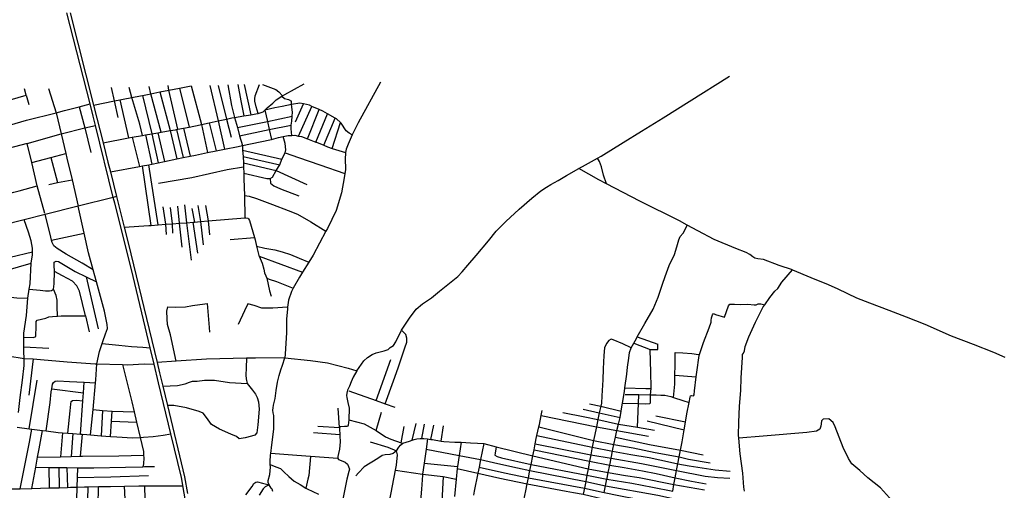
# Model space of a CAD drawing. Header units: millimetres. Extents: x 664923 to 767831, y 3118803 to 3207600.
# Tile 351 of 422: x 722861 to 725432, y 3182354 to 3183584. Entities that reach past the tile are written whole.
import ezdxf

# ---------------------------------------------------------------- set-up
doc = ezdxf.new("R2010")
doc.units = ezdxf.units.MM
doc.layers.add('roads_2', color=2, linetype='Continuous')
doc.layers.add('roads_3', color=3, linetype='Continuous')

msp = doc.modelspace()

# ---------------------------------------------------------------- linework, layer by layer
at = {"layer": 'roads_2'}
for points in [[(723303.79, 3182270.12), (723283.07, 3182387.64), (723255.63, 3182501.9), (723223.69, 3182634.97), (723212.05, 3182683.41), (723201.7, 3182726.43), (723152.59, 3182930.83), (723109.25, 3183104.44), (723105.18, 3183119.17), (723058.94, 3183307.54), (723052.95, 3183331.91), (723044.85, 3183363.75), (722984.38, 3183601.64)], [(722992.47, 3183601.8), (723053.48, 3183360.62), (723078.49, 3183261.77), (723091.23, 3183211.44), (723097.65, 3183185.92), (723113.93, 3183121.25), (723134.02, 3183041.41), (723144.28, 3183000.67), (723219.8, 3182688.21), (723226.33, 3182661.19), (723234.63, 3182626.34), (723246.7, 3182575.63), (723291.13, 3182389.14), (723299.31, 3182345.9)]]:
    msp.add_lwpolyline(points, dxfattribs=at)
at = {"layer": 'roads_3'}
for points in [[(723521.8, 3182351.28), (723520.14, 3182356.86), (723517.56, 3182360.09), (723512.34, 3182368.31), (723509.7, 3182374.26), (723509.99, 3182379.67), (723513.96, 3182395.41), (723515.54, 3182414.39), (723515.3, 3182421.41), (723515.07, 3182428.31), (723515.9, 3182446.5), (723516.45, 3182450.38), (723519.66, 3182472.87), (723524.12, 3182513.76), (723524.49, 3182535.03), (723524.6, 3182549.93), (723523.11, 3182556.86), (723522.19, 3182563.62), (723522.47, 3182569.42), (723523.29, 3182576.98), (723527.63, 3182594.27), (723530.73, 3182615.02), (723534.39, 3182636.75), (723538.53, 3182654.23), (723542.53, 3182668.62), (723547.34, 3182681.47), (723553.43, 3182699.82), (723620.36, 3182693.44), (723664.46, 3182687.19), (723718.33, 3182673.18), (723741.28, 3182666.23), (723759.75, 3182692.02), (723769.48, 3182700.69), (723781.7, 3182708.58), (723791.51, 3182713.15), (723812.29, 3182718.75), (723822.95, 3182721.96), (723828.62, 3182726.99), (723836.77, 3182732.07), (723843.18, 3182741.76), (723857.99, 3182772.13), (723878.54, 3182803.7), (723896.51, 3182827.02), (723912.46, 3182841.28), (723935.8, 3182856.76), (723956.9, 3182874.4), (724004.81, 3182913.06), (724015.84, 3182925.31), (724030.91, 3182942.01), (724052.97, 3182967.31), (724085.21, 3183005.94), (724105.06, 3183031.22), (724130.14, 3183056.58), (724165.27, 3183088.16), (724198.24, 3183117.24), (724221.78, 3183136.56), (724236.71, 3183146.42), (724248.12, 3183152.93), (724266.61, 3183163.68), (724288.36, 3183176.13), (724320.49, 3183194.49), (724338.39, 3183204.72), (724369.77, 3183221.83), (724379.46, 3183227.11), (724436.78, 3183262.4), (724484.85, 3183292.05), (724541.36, 3183326.77), (724609.25, 3183369.65), (724714.06, 3183435.94)], [(723053.48, 3183360.62), (723108.59, 3183371.52), (723122, 3183374.17), (723130.87, 3183375.93), (723153.75, 3183380.45), (723176.65, 3183384.98), (723181.17, 3183385.87), (723203.48, 3183390.28), (723226.74, 3183394.89), (723250.43, 3183399.58), (723278.31, 3183405.09), (723308.31, 3183411.02), (723335.53, 3183309.34), (723351.58, 3183236.29)], [(723078.49, 3183261.77), (723144.91, 3183274.99), (723154.55, 3183276.66), (723181.84, 3183281.37), (723189.22, 3183282.65), (723205.96, 3183285.55), (723221.64, 3183288.26), (723230.72, 3183289.83), (723254.08, 3183293.87), (723267.65, 3183296.22), (723270.72, 3183296.81), (723273.98, 3183297.43), (723288.78, 3183300.27), (723303.85, 3183303.17), (723332.55, 3183308.67), (723335.53, 3183309.34), (723355.74, 3183313.91), (723379.47, 3183319.27), (723400.72, 3183324.05), (723414.65, 3183327.2), (723421.99, 3183328.42), (723446.19, 3183332.46), (723464.03, 3183335.43), (723481.5, 3183338.34), (723483.43, 3183338.91), (723496.27, 3183342.72), (723500.91, 3183347.29), (723507.32, 3183353.6), (723521.66, 3183365.63), (723530.28, 3183374.54), (723545.05, 3183383.42), (723547.28, 3183384.97), (723552.83, 3183388.38), (723603.44, 3183415.6)], [(723230.72, 3183289.83), (723203.48, 3183390.28), (723199.24, 3183408.93)], [(723802.62, 3183420.26), (723744.75, 3183314.42), (723730.44, 3183286.25), (723729.16, 3183283.19), (723718.61, 3183258.12), (723713.65, 3183244.9), (723711.98, 3183236.4), (723711.4, 3183233.38), (723710.79, 3183221.6), (723711.65, 3183191.54), (723710.24, 3183182.18), (723708.49, 3183170.42), (723701.54, 3183131.18), (723687.32, 3183084.97), (723664.31, 3183037.76), (723660.69, 3183031.01), (723627.43, 3182968.69), (723615.56, 3182949.95), (723599.1, 3182923.95), (723591.14, 3182911.39), (723575.33, 3182882.29), (723570.7, 3182873.81), (723563.17, 3182850.95), (723560.31, 3182832.16), (723559.76, 3182828.47), (723557.53, 3182801.08), (723557.92, 3182766.63), (723553.79, 3182710.22), (723553.43, 3182699.82), (723477.02, 3182699.44), (723452.91, 3182698.97), (723348.97, 3182696.98), (723269.75, 3182691.61), (723219.8, 3182688.21)], [(723273.98, 3183297.43), (723250.43, 3183399.58), (723248.66, 3183411.52)], [(723357.56, 3183411.57), (723379.47, 3183319.27), (723396.06, 3183245.41)], [(723379.52, 3183411.99), (723400.72, 3183324.05), (723413.53, 3183276.51)], [(723403.99, 3183413.04), (723414.15, 3183359.67), (723421.99, 3183328.42), (723429.31, 3183301.93), (723435.22, 3183280.54), (723442.3, 3183254.91), (723443.06, 3183242.98), (723444.14, 3183226.08), (723445.16, 3183209.95), (723445.6, 3183203.08), (723445.66, 3183198.46), (723445.85, 3183182.9), (723446.04, 3183167.53), (723448.24, 3183124.06), (723449.16, 3183066.07), (723451.31, 3183065.53), (723456.37, 3183064.85), (723458.16, 3183062.96), (723460.76, 3183058.56), (723474.02, 3183014.82), (723475.92, 3183008.57), (723479.6, 3182992.07), (723485.07, 3182967.57), (723485.87, 3182965.68), (723493.81, 3182947.23), (723498.38, 3182932.24), (723500.51, 3182922.62), (723503.19, 3182914.54), (723506.22, 3182908.61), (723511.91, 3182905.82), (723531.26, 3182900), (723575.33, 3182882.29)], [(723430.79, 3183414.13), (723438.61, 3183371.55), (723446.19, 3183332.46)], [(723446.92, 3183414.44), (723464.03, 3183335.43)], [(723483.43, 3183338.91), (723477.97, 3183356.26), (723474.97, 3183370.51), (723474.65, 3183377.08), (723475.87, 3183384.64), (723487.34, 3183414.64)], [(723494.94, 3183414.01), (723530.15, 3183401.54), (723537.66, 3183395.11), (723547.28, 3183384.97)], [(722621.38, 3183315.01), (722682.82, 3183336.7), (722707.71, 3183342.64), (722752.65, 3183350.07), (722808.14, 3183366.44), (722878.11, 3183386.65), (722884.91, 3183362.17)], [(722878.11, 3183386.65), (722873.39, 3183403.24)], [(722936.21, 3183404.07), (722955.72, 3183340.53), (722968.94, 3183285.15), (722981.25, 3183233.62), (722984.01, 3183222.06), (722997.52, 3183165.32), (723013.97, 3183096.19)], [(723118.33, 3183328.08), (723108.59, 3183371.52), (723100.6, 3183406.76)], [(723181.84, 3183281.37), (723174.85, 3183310.26), (723153.75, 3183380.45), (723146.77, 3183406.82)], [(723181.17, 3183385.87), (723205.96, 3183285.55), (723222.79, 3183209.48)], [(723226.74, 3183394.89), (723254.08, 3183293.87), (723271.32, 3183219.64)], [(723278.31, 3183405.09), (723303.85, 3183303.17)], [(723545.05, 3183383.42), (723552.77, 3183377.62), (723562.74, 3183374.9), (723570.78, 3183370.81)], [(722810.39, 3183301.48), (722878.99, 3183321.39), (722955.72, 3183340.53), (722977.48, 3183345.97), (723016.46, 3183356.26), (723044.85, 3183363.75)], [(723122, 3183374.17), (723144.91, 3183274.99)], [(723729.16, 3183283.19), (723721.58, 3183287.46), (723713.31, 3183293.1), (723700.28, 3183313.35), (723698.41, 3183314.97), (723687.83, 3183324.13), (723684.68, 3183325.92), (723664.7, 3183337.31), (723652.06, 3183344.52), (723642.72, 3183348.73), (723623.96, 3183357.2), (723617.95, 3183359.91), (723601.56, 3183363.46), (723592, 3183365.21), (723570.49, 3183361.9), (723546.29, 3183356.4), (723527.51, 3183352.95), (723500.91, 3183347.29), (723507.76, 3183317.93), (723512.68, 3183296.79), (723518.69, 3183270.98)], [(723571.25, 3183281.38), (723569.76, 3183298.84), (723569.38, 3183308.32), (723571.12, 3183318.79), (723572.05, 3183331.19), (723573.59, 3183341.66), (723570.49, 3183361.9), (723570.4, 3183366.53), (723570.78, 3183370.81)], [(723581.46, 3183316.86), (723601.56, 3183363.46)], [(723589.26, 3183279.67), (723623.96, 3183357.2)], [(723016.46, 3183356.26), (723030.71, 3183300.76), (723046.51, 3183236.53)], [(723429.31, 3183301.93), (723507.76, 3183317.93), (723572.05, 3183331.19)], [(723612.2, 3183272.2), (723642.72, 3183348.73)], [(723633.78, 3183264), (723664.7, 3183337.31)], [(722968.94, 3183285.15), (723030.71, 3183300.76), (723058.94, 3183307.54)], [(723355.74, 3183313.91), (723373.99, 3183240.88)], [(723435.22, 3183280.54), (723512.68, 3183296.79), (723569.38, 3183308.32)], [(723654.85, 3183255.46), (723684.68, 3183325.92)], [(723677.23, 3183247.46), (723698.41, 3183314.97)], [(722926.97, 3183077.55), (722906.9, 3183149.62), (722892.45, 3183210.47), (722880.58, 3183260.41), (722968.94, 3183285.15)], [(723097.65, 3183185.92), (723173.68, 3183199.99), (723181.43, 3183201.43), (723198.36, 3183204.56), (723206.03, 3183205.97), (723222.79, 3183209.48), (723239.3, 3183212.94), (723271.32, 3183219.64), (723288.19, 3183223.17), (723306.34, 3183226.98), (723319.64, 3183229.76), (723351.58, 3183236.29), (723373.99, 3183240.88), (723396.06, 3183245.41), (723431.62, 3183252.69), (723442.3, 3183254.91), (723514.3, 3183269.87), (723518.69, 3183270.98), (723536.46, 3183275.48), (723548.6, 3183278.07), (723561.91, 3183280.9), (723571.25, 3183281.38), (723579.49, 3183281.79), (723589.26, 3183279.67), (723596.88, 3183278.02), (723612.2, 3183272.2), (723633.78, 3183264), (723635.92, 3183263.18), (723654.85, 3183255.46), (723664.74, 3183251.43), (723677.23, 3183247.46), (723711.98, 3183236.4)], [(723189.22, 3183282.65), (723206.03, 3183205.97)], [(723221.64, 3183288.26), (723239.3, 3183212.94)], [(723270.72, 3183296.81), (723288.19, 3183223.17)], [(723288.78, 3183300.27), (723306.34, 3183226.98)], [(722880.58, 3183260.41), (722830.92, 3183247.29), (722765.72, 3183230.05)], [(723154.55, 3183276.66), (723173.68, 3183199.99)], [(723445.85, 3183182.9), (723505.87, 3183169.01), (723514.67, 3183168.63), (723520.65, 3183172.57), (723530.77, 3183189.45), (723540.11, 3183204.13), (723545.04, 3183219.26), (723554.06, 3183235.84), (723555.84, 3183243.8), (723553.88, 3183259.9), (723548.6, 3183278.07)], [(722892.45, 3183210.47), (722941.96, 3183223.37), (722981.25, 3183233.62)], [(723443.06, 3183242.98), (723545.04, 3183219.26)], [(723554.06, 3183235.84), (723588.94, 3183223.66), (723644.28, 3183204.21), (723710.24, 3183182.18)], [(722941.96, 3183223.37), (722959.51, 3183158.02)], [(723222.08, 3183047.45), (723198.36, 3183204.56)], [(723444.14, 3183226.08), (723540.11, 3183204.13)], [(723445.16, 3183209.95), (723530.77, 3183189.45), (723610.64, 3183152.71)], [(724393.14, 3183154.44), (724385.29, 3183177.7), (724379.82, 3183198.87), (724374.7, 3183212.88), (724369.77, 3183221.83)], [(723204.51, 3183046.08), (723181.43, 3183201.43)], [(723445.66, 3183198.46), (723402.63, 3183191.06), (723310.71, 3183170.15), (723223.53, 3183155.32)], [(724753.77, 3182351.53), (724751.36, 3182362.7), (724748.73, 3182399.02), (724741.98, 3182449.48), (724738.46, 3182490.03), (724737.73, 3182498.35), (724738.46, 3182531.73), (724740.68, 3182573.62), (724744.01, 3182614.97), (724745, 3182647.85), (724747.85, 3182701.47), (724748.68, 3182708.64), (724751.13, 3182712.76), (724753.56, 3182718.22), (724755.47, 3182729.85), (724765.1, 3182754.8), (724782.24, 3182793.02), (724802.64, 3182833.26), (724806.38, 3182838.61), (724819.86, 3182857.95), (724832.56, 3182874.63), (724840.19, 3182881.74), (724851.35, 3182897.81), (724878.53, 3182930.06), (724843.7, 3182941.76), (724803.16, 3182957.41), (724788.16, 3182959.06), (724780.75, 3182960.45), (724775.24, 3182963.83), (724767.74, 3182969.87), (724757.73, 3182975.29), (724730.88, 3182985.98), (724674.66, 3183009.06), (724631.65, 3183031.64), (724603.9, 3183046.76), (724583.33, 3183057.97), (724480.1, 3183109.14), (724393.14, 3183154.44), (724372.71, 3183165.08), (724320.49, 3183194.49)], [(722937.07, 3183152.94), (722959.51, 3183158.02), (722997.52, 3183165.32)], [(723514.67, 3183168.63), (723515.74, 3183156.35), (723524.13, 3183149.12), (723541.57, 3183142.08), (723589.76, 3183123.31)], [(722735.1, 3183119.76), (722746.74, 3183116.2), (722758.56, 3183116.15), (722765.43, 3183116.29), (722775.61, 3183115.94), (722784.39, 3183116.65), (722795.6, 3183119.87), (722845.65, 3183132.87), (722859.53, 3183136.66), (722906.9, 3183149.62)], [(723113.93, 3183121.25), (723105.18, 3183119.17), (723013.97, 3183096.19), (722927.69, 3183074.46), (722872.51, 3183060.56), (722755.43, 3183031.07)], [(723309.58, 3182955.07), (723297.55, 3183053.31), (723291.69, 3183099.66)], [(723448.24, 3183124.06), (723459.92, 3183122.74), (723479.09, 3183116.54), (723521.19, 3183100.72), (723562.1, 3183085.07), (723586.2, 3183075.09), (723620.79, 3183055.64), (723660.69, 3183031.01)], [(723052.59, 3182929.78), (723024.1, 3182947.59), (722982.41, 3182971.13), (722958.76, 3182985.71), (722950.11, 3182992.39), (722945.82, 3183001.33), (722944.31, 3183007.23), (722940.18, 3183023.37), (722927.69, 3183074.46)], [(723046.18, 3182499.06), (723052.37, 3182564.85), (723058.95, 3182634.74), (723059.69, 3182642.6), (723062.46, 3182684.32), (723069.48, 3182716.83), (723075.96, 3182737.47), (723077.77, 3182743.25), (723085.37, 3182762.81), (723090.05, 3182776.57), (723089.3, 3182786.95), (723082.04, 3182821.82), (723061.04, 3182898.81), (723052.59, 3182929.78), (723040.34, 3182974.7), (723029.15, 3183026.27), (723013.97, 3183096.19)], [(723244.52, 3183022.19), (723242.08, 3183048.99), (723235.7, 3183095.03)], [(723261.21, 3183025.79), (723260.19, 3183050.41), (723254.71, 3183092.93)], [(723285.28, 3182989.61), (723278.56, 3183051.83), (723273.6, 3183096.85)], [(723310.56, 3183089.9), (723317.21, 3183054.84)], [(723326.35, 3183098.41), (723332.76, 3183056.16), (723340.41, 3182995.59)], [(723346.4, 3183098.52), (723352.67, 3183057.86), (723356.13, 3183021.31)], [(722858.21, 3182557.73), (722861.86, 3182596.59), (722867.99, 3182641.56), (722872.69, 3182680.33), (722872.34, 3182698.9), (722871.99, 3182717.06), (722871.86, 3182728.91), (722871.58, 3182754.06), (722871.46, 3182765), (722878.76, 3182810.39), (722882.54, 3182856.1), (722886.05, 3182879.81), (722888.05, 3182893.33), (722891.28, 3182947.92), (722893.97, 3182969.25), (722894, 3182976.76), (722894.02, 3182987.03), (722890.56, 3183005.91), (722884.29, 3183028.61), (722872.51, 3183060.56)], [(723134.02, 3183041.41), (723198.23, 3183045.59), (723204.51, 3183046.08), (723222.08, 3183047.45), (723242.08, 3183048.99), (723260.19, 3183050.41), (723278.56, 3183051.83), (723297.55, 3183053.31), (723313.48, 3183054.55), (723317.21, 3183054.84), (723332.76, 3183056.16), (723352.67, 3183057.86), (723449.16, 3183066.07)], [(723325.99, 3182973.44), (723313.48, 3183054.55)], [(722944.31, 3183007.23), (723029.15, 3183026.27)], [(724387.21, 3182348.21), (724390.72, 3182365.56), (724394.36, 3182383.61), (724394.75, 3182385.55), (724397.76, 3182400.78), (724401.49, 3182419.64), (724405.24, 3182438.56), (724408.83, 3182456.77), (724409.8, 3182461.66), (724412.45, 3182473.71), (724416.65, 3182492.74), (724420.46, 3182510), (724424.85, 3182527.27), (724427.46, 3182537.52), (724428.55, 3182544.2), (724431.35, 3182561.22), (724433.16, 3182572.22), (724434.87, 3182581.97), (724440.21, 3182612.42), (724441.39, 3182621.53), (724446.01, 3182657.21), (724447.67, 3182676.26), (724451.56, 3182699.69), (724453.02, 3182714.42), (724457.72, 3182726.04), (724464.35, 3182738.27), (724471.14, 3182750.8), (724473.47, 3182754.81), (724493.58, 3182789.56), (724514.86, 3182827.45), (724528.46, 3182858.84), (724539.11, 3182892.48), (724545.96, 3182912.78), (724556.99, 3182941.54), (724570.93, 3182970.06), (724576.62, 3182990.05), (724582.35, 3183008.61), (724585.67, 3183017.03), (724593.31, 3183026.12), (724598.34, 3183035.44), (724603.9, 3183046.76)], [(723410.8, 3183008.97), (723474.02, 3183014.82)], [(722776.87, 3182949.09), (722894, 3182976.76)], [(723479.6, 3182992.07), (723501.42, 3182986.44), (723527.16, 3182982.29), (723546.49, 3182977.25), (723568.21, 3182969.74), (723590.55, 3182960.69), (723615.56, 3182949.95)], [(722784.77, 3182917.05), (722891.28, 3182947.92)], [(722951.95, 3182925.7), (722950.53, 3182942.08), (722951.2, 3182950.02), (722955.83, 3182952.57), (722962.44, 3182951.6), (722970.79, 3182946.29), (723005.83, 3182925.37), (723034.05, 3182911.78), (723061.04, 3182898.81)], [(723485.87, 3182965.68), (723599.1, 3182923.95)], [(722886.05, 3182879.81), (722914.67, 3182876.85), (722928.17, 3182875.47), (722938.35, 3182875.12), (722943.82, 3182876.05), (722949.26, 3182879.43), (722950.65, 3182893.13), (722951.95, 3182925.7)], [(723032.79, 3182809.65), (723016.7, 3182874.16), (723009.84, 3182888.24), (722998.89, 3182900.08), (722972.78, 3182914.61), (722951.95, 3182925.7)], [(724878.53, 3182930.06), (724926.64, 3182909.91), (724971.8, 3182891.64), (724997.31, 3182880.1), (725045.58, 3182857.24), (725079.93, 3182843.96), (725130.6, 3182824.98), (725176.02, 3182807.53), (725224.78, 3182787.97), (725292.71, 3182757.84), (725350.87, 3182735.72), (725403.21, 3182715.4), (725433.52, 3182701.7)], [(723034.05, 3182911.78), (723065.87, 3182775.56)], [(723506.22, 3182908.61), (723513.46, 3182875.3), (723517.43, 3182861.06)], [(722725.76, 3182881.45), (722741.69, 3182875.02), (722761.01, 3182871.29), (722784.49, 3182864.91), (722799.29, 3182863.05), (722822.05, 3182859.45), (722837.94, 3182858.38), (722853.7, 3182857.32), (722882.54, 3182856.1)], [(722959.68, 3182809.11), (722959.19, 3182834.23), (722958.87, 3182850.9), (722956.16, 3182863.43), (722949.26, 3182879.43)], [(723269.75, 3182691.61), (723254.39, 3182760.36), (723246.74, 3182787.02), (723245.62, 3182801.76), (723245.23, 3182822.27), (723248.04, 3182833.53), (723268.96, 3182832.29), (723293.94, 3182833.87), (723312.3, 3182836.95), (723344.5, 3182841.54), (723350.13, 3182842.19), (723355.46, 3182779.4), (723356.24, 3182767.24)], [(723560.31, 3182832.16), (723521.86, 3182829.7), (723493, 3182829.69), (723472.81, 3182836.69), (723457.04, 3182841.58), (723448.05, 3182822.81), (723431.43, 3182786.94)], [(724566.01, 3182351.59), (724569.34, 3182369.37), (724572.63, 3182386.93), (724576.13, 3182405.58), (724579.59, 3182423.2), (724583.19, 3182441.51), (724586.7, 3182459.35), (724590.92, 3182480.8), (724596.21, 3182512.29), (724599.54, 3182532.1), (724603.16, 3182553.63), (724608.67, 3182583.7), (724611.25, 3182597.8), (724612.37, 3182600.86), (724615.17, 3182601.86), (724620.13, 3182601.26), (724621.96, 3182603.4), (724623.17, 3182614.19), (724627.57, 3182650.34), (724629.06, 3182662.54), (724634.81, 3182706.21), (724646.4, 3182740.15), (724661.42, 3182778.84), (724666.78, 3182793.46), (724666.69, 3182798.14), (724667.27, 3182804.94), (724669.71, 3182812.71), (724672.24, 3182815.81), (724677.69, 3182813.58), (724701.37, 3182806.07), (724711.85, 3182836.48), (724714.83, 3182840.52), (724727.08, 3182840.06), (724744.03, 3182839.44), (724762.15, 3182840.03), (724779.13, 3182838.25), (724783.59, 3182839.04), (724788.96, 3182841.01), (724796.25, 3182841.39), (724806.38, 3182838.61)], [(722871.58, 3182754.06), (722896.97, 3182753.45), (722902.97, 3182756.03), (722904.08, 3182783.94), (722904.14, 3182795.43), (722906.83, 3182798.77), (722917.78, 3182801.16), (722929.54, 3182804.12), (722936.9, 3182807.27), (722946.22, 3182808.55), (722959.68, 3182809.11), (722969.57, 3182809.54), (723006.12, 3182809.96), (723032.79, 3182809.65), (723042.1, 3182768.54)], [(723815.6, 3182579.97), (723836.68, 3182639.95), (723849.06, 3182673.92), (723860.28, 3182708.15), (723866.88, 3182726.72), (723871.81, 3182741.52), (723871.9, 3182751.9), (723868.83, 3182760.77), (723857.99, 3182772.13)], [(724457.72, 3182726.04), (724435.49, 3182736.85), (724410.95, 3182747.33), (724405.13, 3182748.66), (724399.39, 3182745.67), (724393.46, 3182738.06), (724388.18, 3182726.14), (724385.95, 3182706.49), (724384.6, 3182671.58), (724383.41, 3182643.03), (724381.32, 3182601.19), (724379.96, 3182581.85), (724378.06, 3182573.91), (724375.66, 3182563.9), (724374.2, 3182556.18), (724370.92, 3182538.82), (724369.09, 3182529.18), (724367.17, 3182520.32), (724359.35, 3182484.23), (724355.55, 3182466.72), (724354.73, 3182462.9), (724351.81, 3182446.48), (724348.95, 3182430.34), (724345.45, 3182410.65), (724342.12, 3182393.84), (724338.79, 3182377.04), (724335.36, 3182359.72), (724332.21, 3182343.84)], [(724473.47, 3182754.81), (724526.91, 3182735.97)], [(722871.86, 3182728.91), (722937.37, 3182725.79)], [(723075.96, 3182737.47), (723120.02, 3182733.13), (723152.52, 3182729.91), (723182.24, 3182727.76), (723201.7, 3182726.43)], [(724434.87, 3182581.97), (724476.75, 3182580.68), (724495.31, 3182580.11), (724505.89, 3182580.54), (724507.97, 3182582.92), (724507.83, 3182589.95), (724508.03, 3182604), (724509.67, 3182619.84), (724510.01, 3182623.24), (724508.57, 3182661.61), (724507.17, 3182722)], [(724464.35, 3182738.27), (724507.17, 3182722)], [(724507.17, 3182722), (724526.93, 3182722.15), (724526.91, 3182735.97)], [(724568.26, 3182596.63), (724571.81, 3182631.82), (724571.91, 3182655.26), (724572.03, 3182681.47), (724572.81, 3182713.8), (724592.83, 3182713.71), (724615.93, 3182711.59), (724633.4, 3182708.64)], [(722830.37, 3182705.35), (722872.34, 3182698.9), (722896.41, 3182697.23), (722915.22, 3182695.9), (722984.61, 3182690.12), (723058.39, 3182684.43), (723062.46, 3182684.32), (723129.76, 3182682.55), (723142.54, 3182682.21), (723185.93, 3182684.14), (723212.05, 3182683.41)], [(722896.41, 3182697.23), (722884.35, 3182602.89)], [(723452.91, 3182698.97), (723452.29, 3182673.98), (723451.56, 3182654.82), (723452.29, 3182645.53), (723455, 3182633.29)], [(723791.63, 3182588.54), (723830.38, 3182696.05)], [(723129.76, 3182682.55), (723153.7, 3182585.63), (723159.87, 3182558.96), (723166.15, 3182531.83), (723175.29, 3182492.33), (723183.8, 3182455.49), (723184.44, 3182445.85), (723184.88, 3182439.26), (723184.03, 3182423), (723182.21, 3182415.93)], [(723741.28, 3182666.23), (723731.71, 3182649.86), (723726.04, 3182637.86), (723721.72, 3182626.02), (723716.84, 3182615.8), (723714.93, 3182607.56), (723714.07, 3182602.21), (723715, 3182597.04), (723718.14, 3182583.43), (723721.58, 3182569.14), (723721.13, 3182563.65), (723720.71, 3182543.14), (723720.15, 3182538.13), (723718.6, 3182524.36), (723717.67, 3182522.02), (723714.95, 3182520.73), (723709.18, 3182520.49), (723698.61, 3182520.01), (723696.17, 3182518.47), (723696.11, 3182514.5), (723696.5, 3182499.39), (723696.6, 3182496.19), (723697.72, 3182480.48), (723696.01, 3182461.98), (723693.35, 3182450.44), (723691.45, 3182442.21), (723691.54, 3182437.56), (723693.65, 3182434.73), (723700.17, 3182431.98), (723710.97, 3182427.41), (723716.56, 3182422.86), (723719.15, 3182416.76), (723721.77, 3182409.29), (723720.09, 3182403.52), (723715.26, 3182383.32), (723704.38, 3182331.23)], [(722885.64, 3182515.12), (722906.92, 3182642)], [(722929.68, 3182509.43), (722940.3, 3182583.85), (722943.28, 3182610.99), (722944.65, 3182618.9), (722946.78, 3182631.16), (722949.03, 3182635.46), (722953.62, 3182639.41), (722960.6, 3182640.32), (722990.96, 3182638.58), (723029.1, 3182636.6), (723058.95, 3182634.74)], [(723234.63, 3182626.34), (723273.31, 3182627.79), (723293.01, 3182632.55), (723303.93, 3182636.58), (723312.49, 3182639.02), (723324.03, 3182639.52), (723343.79, 3182641.8), (723369.35, 3182641.75), (723408.49, 3182636.22), (723455, 3182633.29)], [(724571.91, 3182655.26), (724627.57, 3182650.34)], [(722944.65, 3182618.9), (723027.13, 3182608.6)], [(723019.61, 3182501.07), (723025.68, 3182587.85), (723027.13, 3182608.6), (723029.1, 3182636.6)], [(723455, 3182633.29), (723468.53, 3182616.04), (723476.72, 3182604.99), (723480.99, 3182596.86), (723484.79, 3182584.91), (723485.98, 3182566.06), (723482.92, 3182524.98), (723480.02, 3182504.41), (723475.18, 3182498.57), (723466.45, 3182495.4), (723449.49, 3182490.97), (723434.41, 3182489.04), (723427.16, 3182494.37), (723411.91, 3182500.91), (723383.06, 3182514.31), (723361.95, 3182525.93), (723348.68, 3182544.01), (723339.94, 3182555.59), (723329.41, 3182560.03), (723296.78, 3182569.81), (723263.4, 3182576), (723246.7, 3182575.63)], [(723720.12, 3182614.08), (723791.63, 3182588.54), (723815.6, 3182579.97), (723840.32, 3182571.14)], [(724441.39, 3182621.53), (724495.83, 3182620.4), (724509.67, 3182619.84)], [(722987.01, 3182503.47), (722992.43, 3182562.04), (722994.43, 3182579.48), (722995.46, 3182586.45), (722998.92, 3182588.46), (723009, 3182589.43), (723025.68, 3182587.85)], [(724441.64, 3182604.83), (724477.7, 3182604.38), (724508.03, 3182604), (724522.7, 3182603.24), (724535.18, 3182602.79), (724545.53, 3182602.99), (724561.37, 3182599.54), (724568.26, 3182596.63), (724592.41, 3182589.13), (724608.67, 3182583.7)], [(724474.27, 3182518.72), (724476.75, 3182580.68), (724477.7, 3182604.38)], [(723052.37, 3182564.85), (723077.38, 3182562.76), (723102.47, 3182560.67)], [(723077.38, 3182562.76), (723073.35, 3182496.9)], [(723097.91, 3182494.94), (723100.7, 3182535.2), (723102.47, 3182560.67)], [(723102.47, 3182560.67), (723159.87, 3182558.96)], [(723639.13, 3182521.63), (723696.17, 3182518.47), (723692.11, 3182569.17)], [(724166.49, 3182276.6), (724172.73, 3182306.82), (724177.24, 3182328.65), (724182.24, 3182352.87), (724185.92, 3182370.67), (724189.19, 3182386.5), (724192.32, 3182401.67), (724193.25, 3182406.35), (724196.35, 3182421.99), (724200.78, 3182444.34), (724203.92, 3182460.18), (724207, 3182475.65), (724210.62, 3182493.95), (724211.38, 3182497.4), (724216.39, 3182520.01), (724217.78, 3182526.29), (724222.4, 3182549.9), (724224.87, 3182562.5)], [(724332.32, 3182565.87), (724374.2, 3182556.18), (724428.55, 3182544.2)], [(724349, 3182579.78), (724378.06, 3182573.91), (724431.35, 3182561.22)], [(723100.7, 3182535.2), (723166.15, 3182531.83)], [(723720.15, 3182538.13), (723760.03, 3182527.8), (723791.94, 3182510.54), (723815.73, 3182493.99), (723830.35, 3182487.35), (723856.96, 3182478.34), (723860.96, 3182476.99)], [(723791.94, 3182510.54), (723805.22, 3182558.35)], [(724222.4, 3182549.9), (724367.17, 3182520.32), (724420.46, 3182510), (724502.84, 3182495.49)], [(724278.83, 3182557.11), (724336.94, 3182546.29), (724370.92, 3182538.82), (724424.85, 3182527.27), (724474.27, 3182518.72), (724518.78, 3182511.02)], [(724499.01, 3182535.45), (724596.21, 3182512.29)], [(724599.54, 3182532.1), (724521.83, 3182547.6)], [(725140.3, 3182326.2), (725108.92, 3182360.39), (725075.76, 3182386.83), (725054.78, 3182405.76), (725033.84, 3182423.54), (725025.02, 3182437.67), (725010.86, 3182465.64), (724990.37, 3182520.16), (724984.71, 3182531.65), (724973.26, 3182540.7), (724958.89, 3182539.66), (724954.68, 3182536.1), (724953.3, 3182527.56), (724952.63, 3182521.36), (724950.46, 3182513.59), (724941.23, 3182508.37), (724916.4, 3182505.58), (724801.92, 3182495.23), (724738.46, 3182490.03)], [(722854.51, 3182519.13), (722885.64, 3182515.12), (722892.62, 3182514.22), (722920.37, 3182510.64), (722929.68, 3182509.43), (722961.25, 3182505.36), (722972.93, 3182504.49), (722987.01, 3182503.47), (722999.46, 3182502.55), (723019.61, 3182501.07), (723024.42, 3182500.71), (723036.38, 3182499.83), (723046.18, 3182499.06), (723073.35, 3182496.9), (723097.91, 3182494.94), (723114.64, 3182493.61), (723155.5, 3182491.68), (723175.29, 3182492.33), (723183.86, 3182492.61), (723209.48, 3182494.65), (723235.46, 3182497.86), (723255.63, 3182501.9)], [(722862.29, 3182358.07), (722886.71, 3182479.57), (722892.62, 3182514.22)], [(722892.79, 3182358.65), (722902.89, 3182414.48), (722907.65, 3182440.75), (722911.53, 3182462.25), (722920.37, 3182510.64)], [(723856.96, 3182478.34), (723864.46, 3182521.16)], [(723885.47, 3182484.87), (723895.89, 3182528.97)], [(723910.56, 3182489.53), (723917.96, 3182526.81)], [(723934.86, 3182487.27), (723942.34, 3182524.68)], [(723961.43, 3182482.87), (723967.29, 3182522.57)], [(724216.39, 3182520.01), (724359.35, 3182484.23), (724412.45, 3182473.71), (724462.7, 3182464.97), (724520.14, 3182452.73), (724583.19, 3182441.51), (724607.33, 3182435.45), (724663.76, 3182426)], [(722972.93, 3182504.49), (722967.13, 3182441.97)], [(722999.46, 3182502.55), (722995.49, 3182442.55)], [(723024.42, 3182500.71), (723018.43, 3182443.02)], [(723696.5, 3182499.39), (723627.87, 3182504.69)], [(723860.96, 3182476.99), (723878.83, 3182482.52), (723885.47, 3182484.87), (723890.91, 3182486.79), (723898.12, 3182488.66), (723906.5, 3182489.68), (723910.56, 3182489.53), (723916.36, 3182489.3), (723925.65, 3182488.28), (723934.86, 3182487.27), (723938.72, 3182486.85), (723961.43, 3182482.87), (723968.37, 3182481.65), (723997.09, 3182479.61), (724013.31, 3182480.21), (724037.68, 3182478.09), (724056.24, 3182477.29), (724072.78, 3182476.17), (724064.18, 3182434.32), (724060.28, 3182414.99), (724057.08, 3182399.13), (724047.89, 3182352.09), (724045.89, 3182341.83)], [(723925.65, 3182488.28), (723921.98, 3182461.44), (723917.02, 3182425.04), (723913.01, 3182396.1), (723912.69, 3182393.82), (723910.5, 3182357.45), (723906.63, 3182316.05)], [(724211.38, 3182497.4), (724355.55, 3182466.72), (724408.83, 3182456.77), (724456.68, 3182447.99), (724504.15, 3182439.55), (724559.93, 3182427.51), (724579.59, 3182423.2), (724608.84, 3182417.91), (724677.07, 3182407.29), (724716.44, 3182404.07)], [(724416.65, 3182492.74), (724505.38, 3182473.76), (724586.7, 3182459.35), (724645.94, 3182446.97)], [(723826.29, 3182325.22), (723842.3, 3182406.39), (723844.97, 3182419.9), (723847.64, 3182446.75), (723844.55, 3182457.07), (723835.7, 3182449.98), (723827.63, 3182447.81), (723815.18, 3182447.28), (723807.39, 3182445.4), (723796.25, 3182437.41), (723760.75, 3182415.11), (723745.97, 3182400.12), (723738.88, 3182392.2)], [(723775.71, 3182481.11), (723822.04, 3182467.3), (723844.55, 3182457.07), (723851.3, 3182467.29), (723855.27, 3182471.69), (723860.96, 3182476.99)], [(723921.98, 3182461.44), (724008.36, 3182444.86), (724064.18, 3182434.32), (724109.36, 3182424.57), (724160.59, 3182412.6), (724193.25, 3182406.35), (724338.79, 3182377.04), (724390.72, 3182365.56), (724526.76, 3182341.4), (724562.66, 3182333.72)], [(724013.31, 3182480.21), (724008.36, 3182444.86), (724004.4, 3182416.65), (724003.58, 3182410.73), (724000.84, 3182382.95)], [(724072.78, 3182476.17), (724105.35, 3182468.07), (724200.78, 3182444.34), (724345.45, 3182410.65), (724397.76, 3182400.78), (724443.14, 3182393.18), (724478.32, 3182387.53), (724569.34, 3182369.37), (724648.65, 3182355.46)], [(724105.35, 3182468.07), (724102.46, 3182451.54), (724101.41, 3182446.04), (724107.57, 3182442.7), (724119.23, 3182438.89), (724196.35, 3182421.99), (724342.12, 3182393.84), (724394.36, 3182383.61), (724459.07, 3182372.88), (724513.17, 3182362.45), (724566.01, 3182351.59)], [(724203.92, 3182460.18), (724348.95, 3182430.34), (724401.49, 3182419.64), (724438.97, 3182413.93), (724487.39, 3182405.27), (724522.84, 3182398.46), (724572.63, 3182386.93), (724615.26, 3182378), (724653.77, 3182371.02)], [(724207, 3182475.65), (724351.81, 3182446.48), (724405.24, 3182438.56), (724484.43, 3182424.41), (724576.13, 3182405.58), (724650.78, 3182391.34), (724682.63, 3182387.73), (724714.92, 3182385.55)], [(722907.65, 3182440.75), (722967.13, 3182441.97), (722995.49, 3182442.55), (723018.43, 3182443.02), (723025.03, 3182443.16), (723119.47, 3182444.58), (723184.44, 3182445.85)], [(723691.54, 3182437.56), (723620.53, 3182442.35), (723584.69, 3182444.76), (723516.45, 3182450.38)], [(723620.53, 3182442.35), (723615.81, 3182393.19), (723613.1, 3182383.34), (723608.12, 3182360.13)], [(722902.89, 3182414.48), (722937.39, 3182414.09), (722963.42, 3182413.8), (722984.43, 3182413.56), (723012.02, 3182413.25), (723054.38, 3182412.78), (723136.77, 3182414.36), (723182.21, 3182415.93), (723186.88, 3182416.1), (723212.92, 3182416.6)], [(722937.39, 3182414.09), (722937.62, 3182360.26)], [(722963.42, 3182413.8), (722964.01, 3182361.07)], [(722984.43, 3182413.56), (722985.79, 3182361.72)], [(723012.02, 3182413.25), (723011.05, 3182388.01), (723010.06, 3182362.64)], [(723515.3, 3182421.41), (723530.11, 3182415.67), (723542.01, 3182410.98), (723550.98, 3182402.4), (723563.58, 3182390.61), (723577.28, 3182378.29), (723593.13, 3182369.3), (723608.12, 3182360.13), (723611.76, 3182357.9), (723640.89, 3182344.24)], [(723842.3, 3182406.39), (723913.01, 3182396.1), (723966.28, 3182390.04), (724000.84, 3182382.95)], [(723917.02, 3182425.04), (724004.4, 3182416.65)], [(724003.58, 3182410.73), (724057.08, 3182399.13), (724115.03, 3182385.78), (724185.92, 3182370.67), (724287.5, 3182352.05), (724306.89, 3182348.48), (724332.21, 3182343.84), (724383.85, 3182331.55)], [(724060.28, 3182414.99), (724126.93, 3182399.55), (724189.19, 3182386.5), (724335.36, 3182359.72), (724387.21, 3182348.21), (724425.32, 3182340.85), (724442.74, 3182337.5), (724461.5, 3182333.91), (724479.66, 3182330.42), (724533.05, 3182320.68), (724559.17, 3182315.02)], [(723011.05, 3182388.01), (723099.14, 3182389.65), (723197.04, 3182393.08)], [(723966.28, 3182390.04), (723962.53, 3182307.5)], [(724000.84, 3182382.95), (723995.97, 3182337.61)], [(722752.54, 3182375.93), (722778.55, 3182366.86), (722807.84, 3182359.49), (722823.25, 3182358.14), (722840.03, 3182357.64), (722858.72, 3182358), (722862.29, 3182358.07), (722892.79, 3182358.65), (722937.62, 3182360.26), (722942.24, 3182360.42), (722964.01, 3182361.07), (722985.79, 3182361.72), (722993.61, 3182361.96), (723010.06, 3182362.64), (723029.87, 3182363.48), (723039.19, 3182363.61), (723066.97, 3182364.03), (723097.75, 3182364.5), (723134.79, 3182365.21), (723172.22, 3182365.93), (723187.29, 3182365.85), (723263.49, 3182365.5), (723286.85, 3182365.67)], [(723010.06, 3182362.64), (723009.34, 3182330.26), (723007.95, 3182302.62), (723005.33, 3182195.08)], [(723039.19, 3182363.61), (723034.66, 3182196.98)], [(723065.2, 3182129.07), (723064.32, 3182172.42), (723065.74, 3182198.98), (723065.56, 3182254.04), (723065.4, 3182302.36), (723065.7, 3182313.99), (723066.97, 3182364.03)], [(723140.03, 3182255.5), (723137.24, 3182313.85), (723134.79, 3182365.21)], [(723190.29, 3182259.53), (723187.29, 3182365.85)], [(723451.53, 3182341.97), (723467.59, 3182364.42), (723472.39, 3182371.9), (723477.55, 3182375.56), (723481.66, 3182376.45), (723494.65, 3182372.6), (723512.34, 3182368.31), (723501.98, 3182363.44), (723496.58, 3182357.87), (723486.45, 3182341.54)]]:
    msp.add_lwpolyline(points, dxfattribs=at)

doc.saveas('drawing.dxf')
